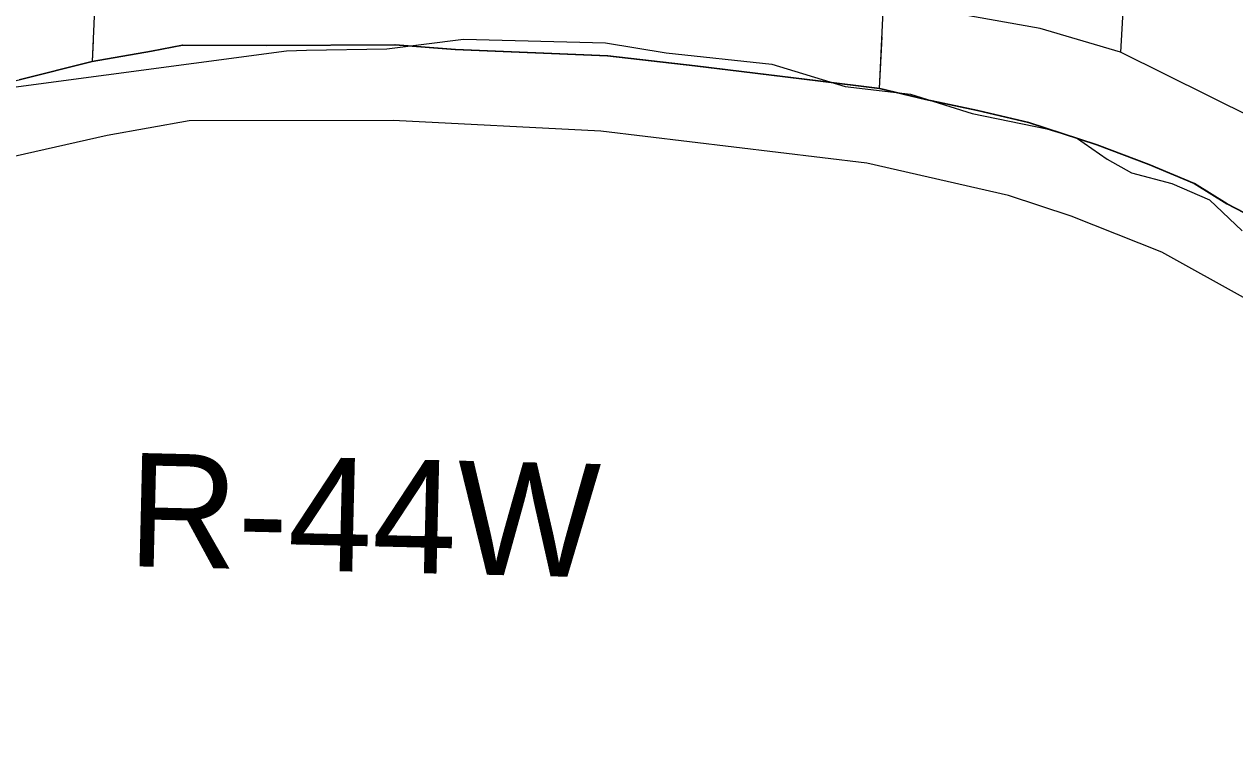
# Model space of a CAD drawing. Extents: x -132.8 to -73.3, y -60 to -26.
# Drawn here: x -124.146 to -122.544, y -55.278 to -54.32 of the extents above; entities that cross this region are included whole.
import ezdxf

# ---------------------------------------------------------------- set-up
doc = ezdxf.new("R2010")
doc.units = 0
for name, color, linetype in [('tdCoClipBndry', 7, 'Continuous'), ('tdCoCoBndry', 7, 'Continuous'), ('tdCoCorpBndry', 7, 'Continuous'), ('tdCoHydroRiver', 7, 'Continuous'), ('tdCoSectLine', 7, 'Continuous'), ('tdCoSectLinePart', 7, 'Continuous'), ('tdCoStBndry', 7, 'Continuous'), ('tdCoStBndryPart', 7, 'Continuous'), ('tdCoTwpBndryShd', 7, 'Continuous'), ('tdCoTwpRngTxt', 7, 'Continuous')]:
    doc.layers.add(name, color=color, linetype=linetype)

msp = doc.modelspace()

# ---------------------------------------------------------------- linework, layer by layer
at = {"layer": 'tdCoClipBndry'}
msp.add_lwpolyline([(-122.5289, -54.6835), (-122.6408, -54.6213), (-122.7609, -54.5737), (-122.8439, -54.5464), (-123.0315, -54.5038), (-123.3831, -54.4614), (-123.6581, -54.4473), (-123.9278, -54.4478), (-124.0365, -54.4674), (-124.3103, -54.5291)], dxfattribs=at)
at = {"layer": 'tdCoCoBndry'}
for p, q in [((-123.9365, -54.3479), (-123.9774, -54.3559)), ((-123.8252, -54.348), (-123.9365, -54.3479)), ((-123.6553, -54.3473), (-123.8252, -54.348)), ((-123.5757, -54.3536), (-123.6553, -54.3473)), ((-123.9774, -54.3559), (-124.056, -54.3695)), ((-123.3741, -54.3617), (-123.5757, -54.3536)), ((-123.2585, -54.375), (-123.3741, -54.3617)), ((-124.056, -54.3695), (-124.1523, -54.3936)), ((-123.197, -54.3826), (-123.2585, -54.375)), ((-123.0959, -54.3951), (-123.197, -54.3826)), ((-123.014, -54.4052), (-123.0959, -54.3951)), ((-122.9533, -54.4197), (-123.014, -54.4052)), ((-122.8844, -54.4342), (-122.9533, -54.4197)), ((-122.8168, -54.45), (-122.8844, -54.4342)), ((-122.7265, -54.4797), (-122.8168, -54.45)), ((-122.6576, -54.5055), (-122.7265, -54.4797)), ((-122.5976, -54.5308), (-122.6576, -54.5055)), ((-122.5547, -54.5574), (-122.5976, -54.5308)), ((-122.4737, -54.5996), (-122.5547, -54.5574))]:
    msp.add_line(p, q, dxfattribs=at)
for points in [[(-124.1527, -54.3936), (-124.0564, -54.3695), (-123.9778, -54.3559), (-123.9368, -54.3479), (-123.8256, -54.348), (-123.6557, -54.3473), (-123.576, -54.3536), (-123.3745, -54.3617), (-123.2589, -54.375), (-123.1973, -54.3826), (-123.0963, -54.3951), (-123.0144, -54.4052), (-122.9537, -54.4197), (-122.8848, -54.4342), (-122.8172, -54.45), (-122.7269, -54.4797), (-122.658, -54.5055), (-122.598, -54.5308), (-122.5551, -54.5574), (-122.4741, -54.5996)], [(-122.4737, -54.5996), (-122.5547, -54.5574), (-122.5976, -54.5308), (-122.6576, -54.5055), (-122.7265, -54.4797), (-122.8168, -54.45), (-122.8844, -54.4342), (-122.9533, -54.4197), (-123.014, -54.4052), (-123.0959, -54.3951), (-123.197, -54.3826), (-123.2585, -54.375), (-123.3741, -54.3617), (-123.5757, -54.3536), (-123.6553, -54.3473), (-123.8252, -54.348), (-123.9365, -54.3479), (-123.9774, -54.3559), (-124.056, -54.3695), (-124.1523, -54.3936)]]:
    msp.add_lwpolyline(points, dxfattribs=at)
at = {"layer": 'tdCoCorpBndry'}
msp.add_lwpolyline([(-122.4737, -54.5996), (-122.5547, -54.5574), (-122.5976, -54.5308), (-122.6576, -54.5055), (-122.7265, -54.4797), (-122.8168, -54.45), (-122.8844, -54.4342), (-122.9533, -54.4197), (-123.014, -54.4052), (-123.0959, -54.3951), (-123.197, -54.3826), (-123.2585, -54.375), (-123.3741, -54.3617), (-123.5757, -54.3536), (-123.6553, -54.3473), (-123.8252, -54.348), (-123.9365, -54.3479), (-123.9774, -54.3559), (-124.056, -54.3695), (-124.1523, -54.3936)], dxfattribs=at)
at = {"layer": 'tdCoHydroRiver'}
for points in [[(-122.5172, -53.9483), (-122.6258, -54.0542), (-122.6703, -54.124), (-122.6824, -54.16), (-122.6864, -54.1946), (-122.6955, -54.3569)], [(-122.6955, -54.3569), (-122.802, -54.3256), (-122.9089, -54.3069), (-122.9805, -54.2719), (-123.0275, -54.258), (-123.062, -54.2507), (-123.2403, -54.2459), (-123.3519, -54.2287), (-123.4212, -54.2237), (-123.4954, -54.2248), (-123.6125, -54.2327), (-123.6724, -54.2327)], [(-124.1604, -54.4033), (-123.7991, -54.3552), (-123.7729, -54.3545), (-123.6662, -54.3527), (-123.5648, -54.3397), (-123.3771, -54.3448), (-123.297, -54.358), (-123.1569, -54.3728), (-123.0598, -54.4023), (-122.9733, -54.4125), (-122.8919, -54.4383), (-122.793, -54.4584), (-122.7538, -54.4705), (-122.7135, -54.4984), (-122.6809, -54.5166), (-122.6276, -54.5307), (-122.5777, -54.5525), (-122.5346, -54.5931)], [(-121.9381, -55.1315), (-121.9425, -55.1188), (-121.9705, -55.1038), (-121.9859, -55.0876), (-121.9977, -55.0589), (-122.0108, -55.0175), (-122.0421, -54.9488), (-122.0798, -54.88), (-122.098, -54.8558), (-122.1087, -54.8397), (-122.1222, -54.8141), (-122.1769, -54.7338), (-122.2715, -54.6129), (-122.3052, -54.5757), (-122.3842, -54.5199), (-122.4603, -54.4737), (-122.6955, -54.3569)]]:
    msp.add_lwpolyline(points, dxfattribs=at)
at = {"layer": 'tdCoSectLine'}
for points in [[(-124.0482, -54.1894), (-124.0564, -54.3695)], [(-123.0144, -54.4052), (-123.0067, -54.237)], [(-124.0564, -54.3695), (-123.9778, -54.3559), (-123.9368, -54.3479), (-123.8256, -54.348), (-123.6557, -54.3473), (-123.576, -54.3536), (-123.3745, -54.3617), (-123.2589, -54.375), (-123.1973, -54.3826), (-123.0963, -54.3951), (-123.0144, -54.4052)], [(-125.0335, -54.5316), (-124.9634, -54.5228), (-124.8668, -54.5101), (-124.7467, -54.4936), (-124.5913, -54.4715), (-124.4548, -54.4531), (-124.3323, -54.4316), (-124.2656, -54.4175), (-124.1527, -54.3936), (-124.0564, -54.3695)], [(-123.0144, -54.4052), (-122.9537, -54.4197), (-122.8848, -54.4342), (-122.8172, -54.45), (-122.7269, -54.4797), (-122.658, -54.5055), (-122.598, -54.5308), (-122.5551, -54.5574), (-122.4741, -54.5996), (-122.4039, -54.6514), (-122.366, -54.6817), (-122.2889, -54.7493), (-122.2314, -54.8093), (-122.2146, -54.8447), (-122.1745, -54.911), (-122.1347, -54.9779), (-122.0974, -55.0872), (-122.0746, -55.1807), (-122.0636, -55.2783)]]:
    msp.add_lwpolyline(points, dxfattribs=at)
at = {"layer": 'tdCoSectLinePart'}
for points in [[(-124.0551, -54.3417), (-124.0564, -54.3695)], [(-124.0564, -54.3695), (-123.9778, -54.3559), (-123.9368, -54.3479), (-123.8256, -54.348), (-123.6557, -54.3473), (-123.576, -54.3536), (-123.3745, -54.3617), (-123.2589, -54.375), (-123.1973, -54.3826), (-123.0963, -54.3951), (-123.0144, -54.4052)], [(-123.0144, -54.4052), (-123.0112, -54.3367)], [(-125.0335, -54.5316), (-124.9634, -54.5228), (-124.8668, -54.5101), (-124.7467, -54.4936), (-124.5913, -54.4715), (-124.4548, -54.4531), (-124.3323, -54.4316), (-124.2656, -54.4175), (-124.1527, -54.3936), (-124.0564, -54.3695)], [(-123.0144, -54.4052), (-122.9537, -54.4197), (-122.8848, -54.4342), (-122.8172, -54.45), (-122.7269, -54.4797), (-122.658, -54.5055), (-122.598, -54.5308), (-122.5551, -54.5574), (-122.4741, -54.5996), (-122.4039, -54.6514), (-122.366, -54.6817), (-122.2889, -54.7493), (-122.2314, -54.8093), (-122.2146, -54.8447), (-122.1745, -54.911), (-122.1347, -54.9779), (-122.0974, -55.0872), (-122.0746, -55.1807), (-122.0636, -55.2783)]]:
    msp.add_lwpolyline(points, dxfattribs=at)
at = {"layer": 'tdCoStBndry'}
msp.add_lwpolyline([(-124.1527, -54.3936), (-124.0564, -54.3695), (-123.9778, -54.3559), (-123.9368, -54.3479), (-123.8256, -54.348), (-123.6557, -54.3473), (-123.576, -54.3536), (-123.3745, -54.3617), (-123.2589, -54.375), (-123.1973, -54.3826), (-123.0963, -54.3951), (-123.0144, -54.4052), (-122.9537, -54.4197), (-122.8848, -54.4342), (-122.8172, -54.45), (-122.7269, -54.4797), (-122.658, -54.5055), (-122.598, -54.5308), (-122.5551, -54.5574), (-122.4741, -54.5996)], dxfattribs=at)
at = {"layer": 'tdCoStBndryPart'}
msp.add_lwpolyline([(-124.1527, -54.3936), (-124.0564, -54.3695), (-123.9778, -54.3559), (-123.9368, -54.3479), (-123.8256, -54.348), (-123.6557, -54.3473), (-123.576, -54.3536), (-123.3745, -54.3617), (-123.2589, -54.375), (-123.1973, -54.3826), (-123.0963, -54.3951), (-123.0144, -54.4052), (-122.9537, -54.4197), (-122.8848, -54.4342), (-122.8172, -54.45), (-122.7269, -54.4797), (-122.658, -54.5055), (-122.598, -54.5308), (-122.5551, -54.5574), (-122.4741, -54.5996)], dxfattribs=at)
at = {"layer": 'tdCoTwpBndryShd'}
msp.add_lwpolyline([(-122.4741, -54.5996), (-122.5551, -54.5574), (-122.598, -54.5308), (-122.658, -54.5055), (-122.7269, -54.4797), (-122.8172, -54.45), (-122.8848, -54.4342), (-122.9537, -54.4197), (-123.0144, -54.4052), (-123.0963, -54.3951), (-123.1973, -54.3826), (-123.2589, -54.375), (-123.3745, -54.3617), (-123.576, -54.3536), (-123.6557, -54.3473), (-123.8256, -54.348), (-123.9368, -54.3479), (-123.9778, -54.3559), (-124.0564, -54.3695), (-124.1527, -54.3936)], dxfattribs=at)

# ---------------------------------------------------------------- texts
at = {"layer": 'tdCoTwpRngTxt'}
msp.add_text('R-44W', height=0.15, rotation=358.6198, dxfattribs=at).set_placement((-124.0101, -55.0367))

doc.saveas('drawing.dxf')
